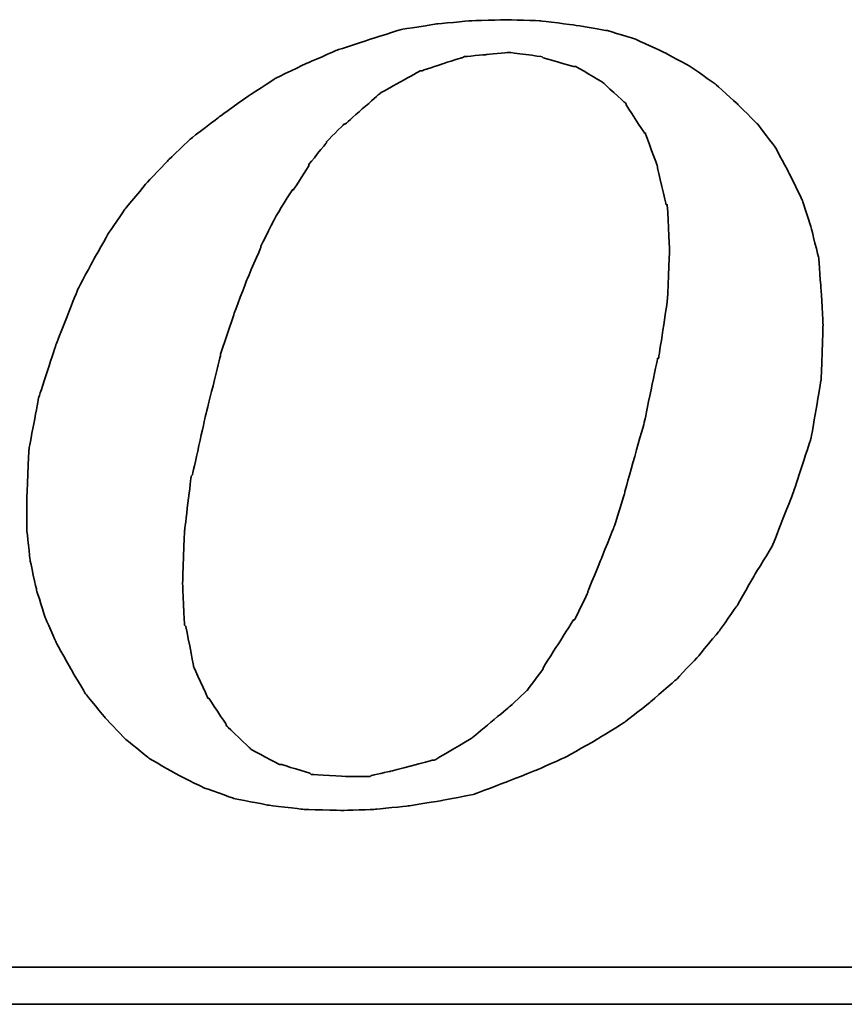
# Model space of a CAD drawing. Header units: millimetres. Extents: x 1805 to 4914, y -1594 to 860.
# Tile 434 of 656: x 4086.18 to 4091.26, y -1248.56 to -1242.48. Entities that reach past the tile are written whole.
import ezdxf

# ---------------------------------------------------------------- set-up
doc = ezdxf.new("R2010")
doc.units = ezdxf.units.MM
doc.layers.add('DIM', color=4, linetype='CONTINUOUS')
doc.layers.add('layer 1', color=7, linetype='CONTINUOUS')

# ---------------------------------------------------------------- blocks, each defined once
blk = doc.blocks.new('TBI MOTION logo(完整正式版)')
at = {"layer": 'layer 1', "color": 22, "lineweight": 35}
for points, knots in [([(35.79625, -6.98375), (35.79625, -6.98375), (36.23125, -7.43875), (36.23125, -7.43875), (36.23125, -7.43875), (36.23125, -7.43875), (36.75625, -7.87125), (36.75625, -7.87125), (36.75625, -7.87125), (36.75625, -7.87125), (37.33125, -8.20375), (37.33125, -8.20375), (37.33125, -8.20375), (37.33125, -8.20375), (37.95625, -8.51875), (37.95625, -8.51875), (37.95625, -8.51875), (37.95625, -8.51875), (38.62625, -8.75875), (38.62625, -8.75875), (38.62625, -8.75875), (38.62625, -8.75875), (39.37125, -8.90375), (39.37125, -8.90375), (39.37125, -8.90375), (39.37125, -8.90375), (40.14125, -8.99875), (40.14125, -8.99875), (40.14125, -8.99875), (40.14125, -8.99875), (41.02625, -9.02375), (41.02625, -9.02375), (41.02625, -9.02375), (41.02625, -9.02375), (41.74625, -8.99875), (41.74625, -8.99875), (41.74625, -8.99875), (41.74625, -8.99875), (42.46625, -8.92375), (42.46625, -8.92375), (42.46625, -8.92375), (42.46625, -8.92375), (43.21125, -8.80625), (43.21125, -8.80625), (43.21125, -8.80625), (43.21125, -8.80625), (43.93125, -8.66375), (43.93125, -8.66375), (43.93125, -8.66375), (43.93125, -8.66375), (44.62625, -8.39875), (44.62625, -8.39875), (44.62625, -8.39875), (44.62625, -8.39875), (45.29625, -8.13375), (45.29625, -8.13375), (45.29625, -8.13375), (45.29625, -8.13375), (45.94625, -7.84375), (45.94625, -7.84375), (45.94625, -7.84375), (45.94625, -7.84375), (46.61625, -7.46375), (46.61625, -7.46375), (46.61625, -7.46375), (46.61625, -7.46375), (47.24125, -7.07875), (47.24125, -7.07875), (47.24125, -7.07875), (47.24125, -7.07875), (47.81625, -6.62375), (47.81625, -6.62375), (47.81625, -6.62375), (47.81625, -6.62375), (48.36875, -6.14375), (48.36875, -6.14375), (48.36875, -6.14375), (48.36875, -6.14375), (48.84625, -5.64125), (48.84625, -5.64125), (48.84625, -5.64125), (48.84625, -5.64125), (49.32625, -5.06375), (49.32625, -5.06375), (49.32625, -5.06375), (49.32625, -5.06375), (49.71125, -4.51374), (49.71125, -4.51374), (49.71125, -4.51374), (49.71125, -4.51374), (50.09625, -3.83874), (50.09625, -3.83874), (50.09625, -3.83874), (50.09625, -3.83874), (50.48125, -3.21374), (50.48125, -3.21374), (50.48125, -3.21374), (50.48125, -3.21374), (50.96125, -1.99125), (50.96125, -1.99125), (50.96125, -1.99125), (50.96125, -1.99125), (51.34375, -0.81875), (51.34375, -0.81875), (51.34375, -0.81875), (51.34375, -0.81875), (51.56125, 0.45624), (51.56125, 0.45624), (51.56125, 0.45624), (51.56125, 0.45624), (51.60625, 1.67624), (51.60625, 1.67624), (51.60625, 1.67624), (51.60625, 1.67624), (51.56125, 2.44625), (51.56125, 2.44625), (51.56125, 2.44625), (51.56125, 2.44625), (51.51125, 3.14125), (51.51125, 3.14125), (51.51125, 3.14125), (51.51125, 3.14125), (51.34375, 3.81125), (51.34375, 3.81125), (51.34375, 3.81125), (51.34375, 3.81125), (51.15125, 4.41125), (51.15125, 4.41125), (51.15125, 4.41125), (51.15125, 4.41125), (50.86125, 5.01125), (50.86125, 5.01125), (50.86125, 5.01125), (50.86125, 5.01125), (50.55125, 5.58875), (50.55125, 5.58875), (50.55125, 5.58875), (50.55125, 5.58875), (50.16625, 6.09125), (50.16625, 6.09125), (50.16625, 6.09125), (50.16625, 6.09125), (49.71125, 6.54875), (49.71125, 6.54875), (49.71125, 6.54875), (49.71125, 6.54875), (49.23125, 6.98125), (49.23125, 6.98125), (49.23125, 6.98125), (49.23125, 6.98125), (48.67875, 7.36625), (48.67875, 7.36625), (48.67875, 7.36625), (48.67875, 7.36625), (48.10375, 7.67625), (48.10375, 7.67625), (48.10375, 7.67625), (48.10375, 7.67625), (47.48125, 7.96375), (47.48125, 7.96375), (47.48125, 7.96375), (47.48125, 7.96375), (46.85625, 8.15625), (46.85625, 8.15625), (46.85625, 8.15625), (46.85625, 8.15625), (46.13625, 8.27624), (46.13625, 8.27624), (46.13625, 8.27624), (46.13625, 8.27624), (45.39125, 8.37125), (45.39125, 8.37125), (45.39125, 8.37125), (45.39125, 8.37125), (44.62625, 8.39624), (44.62625, 8.39624), (44.62625, 8.39624), (44.62625, 8.39624), (43.83625, 8.37125), (43.83625, 8.37125), (43.83625, 8.37125), (43.83625, 8.37125), (43.09125, 8.30125), (43.09125, 8.30125), (43.09125, 8.30125), (43.09125, 8.30125), (42.32125, 8.18125), (42.32125, 8.18125), (42.32125, 8.18125), (42.32125, 8.18125), (41.62875, 7.96375), (41.62875, 7.96375), (41.62875, 7.96375), (41.62875, 7.96375), (40.90625, 7.72625), (40.90625, 7.72625), (40.90625, 7.72625), (40.90625, 7.72625), (40.23624, 7.43625), (40.23624, 7.43625), (40.23624, 7.43625), (40.23624, 7.43625), (39.54124, 7.10125), (39.54124, 7.10125), (39.54124, 7.10125), (39.54124, 7.10125), (38.91625, 6.69125), (38.91625, 6.69125), (38.91625, 6.69125), (38.91625, 6.69125), (38.31625, 6.26125), (38.31625, 6.26125), (38.31625, 6.26125), (38.31625, 6.26125), (37.69125, 5.78125), (37.69125, 5.78125), (37.69125, 5.78125), (37.69125, 5.78125), (37.18625, 5.30125), (37.18625, 5.30125), (37.18625, 5.30125), (37.18625, 5.30125), (36.70625, 4.79624), (36.70625, 4.79624), (36.70625, 4.79624), (36.70625, 4.79624), (36.23125, 4.22125), (36.23125, 4.22125), (36.23125, 4.22125), (36.23125, 4.22125), (35.87124, 3.69375), (35.87124, 3.69375), (35.87124, 3.69375), (35.87124, 3.69375), (35.53125, 3.09125), (35.53125, 3.09125), (35.53125, 3.09125), (35.53125, 3.09125), (35.19875, 2.47125), (35.19875, 2.47125), (35.19875, 2.47125), (35.19875, 2.47125), (34.71625, 1.24625), (34.71625, 1.24625), (34.71625, 1.24625), (34.71625, 1.24625), (34.33125, 0.06874), (34.33125, 0.06874), (34.33125, 0.06874), (34.33125, 0.06874), (34.11625, -1.07875), (34.11625, -1.07875), (34.11625, -1.07875), (34.11625, -1.07875), (34.07125, -2.15875), (34.07125, -2.15875), (34.07125, -2.15875), (34.07125, -2.15875), (34.07125, -2.85375), (34.07125, -2.85375), (34.07125, -2.85375), (34.07125, -2.85375), (34.14125, -3.50375), (34.14125, -3.50375), (34.14125, -3.50375), (34.14125, -3.50375), (34.28625, -4.17375), (34.28625, -4.17375), (34.28625, -4.17375), (34.28625, -4.17375), (34.47625, -4.77624), (34.47625, -4.77624), (34.47625, -4.77624), (34.47625, -4.77624), (34.71625, -5.32625), (34.71625, -5.32625), (34.71625, -5.32625), (34.71625, -5.32625), (35.05375, -5.92875), (35.05375, -5.92875), (35.05375, -5.92875), (35.05375, -5.92875), (35.36375, -6.45375), (35.36375, -6.45375), (35.36375, -6.45375), (35.36375, -6.45375), (35.79625, -6.98375), (35.79625, -6.98375)], [0, 0, 0, 0, 0.01388889, 0.01388889, 0.01388889, 0.0138889, 0.02777778, 0.02777778, 0.02777778, 0.02777779, 0.04166667, 0.04166667, 0.04166667, 0.04166668, 0.05555556, 0.05555556, 0.05555556, 0.05555557, 0.06944444, 0.06944444, 0.06944444, 0.06944445, 0.08333333, 0.08333333, 0.08333333, 0.08333334, 0.09722222, 0.09722222, 0.09722222, 0.09722223, 0.11111111, 0.11111111, 0.11111111, 0.11111112, 0.125, 0.125, 0.125, 0.12500001, 0.13888889, 0.13888889, 0.13888889, 0.1388889, 0.15277778, 0.15277778, 0.15277778, 0.15277779, 0.16666667, 0.16666667, 0.16666667, 0.16666668, 0.18055556, 0.18055556, 0.18055556, 0.18055557, 0.19444444, 0.19444444, 0.19444444, 0.19444445, 0.20833333, 0.20833333, 0.20833333, 0.20833334, 0.22222222, 0.22222222, 0.22222222, 0.22222223, 0.23611111, 0.23611111, 0.23611111, 0.23611112, 0.25, 0.25, 0.25, 0.25000001, 0.26388889, 0.26388889, 0.26388889, 0.2638889, 0.27777778, 0.27777778, 0.27777778, 0.27777779, 0.29166667, 0.29166667, 0.29166667, 0.29166668, 0.30555556, 0.30555556, 0.30555556, 0.30555557, 0.31944444, 0.31944444, 0.31944444, 0.31944445, 0.33333333, 0.33333333, 0.33333333, 0.33333334, 0.34722222, 0.34722222, 0.34722222, 0.34722223, 0.36111111, 0.36111111, 0.36111111, 0.36111112, 0.375, 0.375, 0.375, 0.37500001, 0.38888889, 0.38888889, 0.38888889, 0.3888889, 0.40277778, 0.40277778, 0.40277778, 0.40277779, 0.41666667, 0.41666667, 0.41666667, 0.41666668, 0.43055556, 0.43055556, 0.43055556, 0.43055557, 0.44444444, 0.44444444, 0.44444444, 0.44444445, 0.45833333, 0.45833333, 0.45833333, 0.45833334, 0.47222222, 0.47222222, 0.47222222, 0.47222223, 0.48611111, 0.48611111, 0.48611111, 0.48611112, 0.5, 0.5, 0.5, 0.50000001, 0.51388889, 0.51388889, 0.51388889, 0.5138889, 0.52777778, 0.52777778, 0.52777778, 0.52777779, 0.54166667, 0.54166667, 0.54166667, 0.54166668, 0.55555556, 0.55555556, 0.55555556, 0.55555557, 0.56944444, 0.56944444, 0.56944444, 0.56944445, 0.58333333, 0.58333333, 0.58333333, 0.58333334, 0.59722222, 0.59722222, 0.59722222, 0.59722223, 0.61111111, 0.61111111, 0.61111111, 0.61111112, 0.625, 0.625, 0.625, 0.62500001, 0.63888889, 0.63888889, 0.63888889, 0.6388889, 0.65277778, 0.65277778, 0.65277778, 0.65277779, 0.66666667, 0.66666667, 0.66666667, 0.66666668, 0.68055556, 0.68055556, 0.68055556, 0.68055557, 0.69444444, 0.69444444, 0.69444444, 0.69444445, 0.70833333, 0.70833333, 0.70833333, 0.70833334, 0.72222222, 0.72222222, 0.72222222, 0.72222223, 0.73611111, 0.73611111, 0.73611111, 0.73611112, 0.75, 0.75, 0.75, 0.75000001, 0.76388889, 0.76388889, 0.76388889, 0.7638889, 0.77777778, 0.77777778, 0.77777778, 0.77777779, 0.79166667, 0.79166667, 0.79166667, 0.79166668, 0.80555556, 0.80555556, 0.80555556, 0.80555557, 0.81944444, 0.81944444, 0.81944444, 0.81944445, 0.83333333, 0.83333333, 0.83333333, 0.83333334, 0.84722222, 0.84722222, 0.84722222, 0.84722223, 0.86111111, 0.86111111, 0.86111111, 0.86111112, 0.875, 0.875, 0.875, 0.87500001, 0.88888889, 0.88888889, 0.88888889, 0.8888889, 0.90277778, 0.90277778, 0.90277778, 0.90277779, 0.91666667, 0.91666667, 0.91666667, 0.91666668, 0.93055556, 0.93055556, 0.93055556, 0.93055557, 0.94444444, 0.94444444, 0.94444444, 0.94444445, 0.95833333, 0.95833333, 0.95833333, 0.95833334, 0.97222222, 0.97222222, 0.97222222, 0.97222223, 0.98611111, 0.98611111, 0.98611111, 0.98611112, 1, 1, 1, 1]), ([(38.33875, 1.03124), (38.33875, 1.03124), (38.62625, 1.89625), (38.62625, 1.89625), (38.62625, 1.89625), (38.62625, 1.89625), (38.91625, 2.66375), (38.91625, 2.66375), (38.91625, 2.66375), (38.91625, 2.66375), (39.22625, 3.38125), (39.22625, 3.38125), (39.22625, 3.38125), (39.22625, 3.38125), (39.22625, 3.40624), (39.22625, 3.40624), (39.22625, 3.40624), (39.22625, 3.40624), (39.56124, 4.07624), (39.56124, 4.07624), (39.56124, 4.07624), (39.56124, 4.07624), (39.92125, 4.65125), (39.92125, 4.65125), (39.92125, 4.65125), (39.92125, 4.65125), (39.94625, 4.65125), (39.94625, 4.65125), (39.94625, 4.65125), (39.94625, 4.65125), (40.28125, 5.17875), (40.28125, 5.17875), (40.28125, 5.17875), (40.28125, 5.17875), (40.28125, 5.20375), (40.28125, 5.20375), (40.28125, 5.20375), (40.28125, 5.20375), (40.66875, 5.68625), (40.66875, 5.68625), (40.66875, 5.68625), (40.66875, 5.68625), (40.66875, 5.70625), (40.66875, 5.70625), (40.66875, 5.70625), (40.66875, 5.70625), (41.05124, 6.09125), (41.05124, 6.09125), (41.05124, 6.09125), (41.05124, 6.09125), (41.07625, 6.09125), (41.07625, 6.09125), (41.07625, 6.09125), (41.07625, 6.09125), (41.84125, 6.76625), (41.84125, 6.76625), (41.84125, 6.76625), (41.84125, 6.76625), (41.86625, 6.78625), (41.86625, 6.78625), (41.86625, 6.78625), (41.86625, 6.78625), (42.73125, 7.26624), (42.73125, 7.26624), (42.73125, 7.26624), (42.73125, 7.26624), (42.75625, 7.26624), (42.75625, 7.26624), (42.75625, 7.26624), (42.75625, 7.26624), (43.18625, 7.41125), (43.18625, 7.41125), (43.18625, 7.41125), (43.18625, 7.41125), (43.64125, 7.55625), (43.64125, 7.55625), (43.64125, 7.55625), (43.64125, 7.55625), (43.66625, 7.55625), (43.66625, 7.55625), (43.66625, 7.55625), (43.66625, 7.55625), (43.69125, 7.58124), (43.69125, 7.58124), (43.69125, 7.58124), (43.69125, 7.58124), (44.19125, 7.62625), (44.19125, 7.62625), (44.19125, 7.62625), (44.19125, 7.62625), (44.67125, 7.67625), (44.67125, 7.67625), (44.67125, 7.67625), (44.67125, 7.67625), (44.69625, 7.67625), (44.69625, 7.67625), (44.69625, 7.67625), (44.69625, 7.67625), (45.41875, 7.58124), (45.41875, 7.58124), (45.41875, 7.58124), (45.41875, 7.58124), (45.44125, 7.55625), (45.44125, 7.55625), (45.44125, 7.55625), (45.44125, 7.55625), (46.11125, 7.36625), (46.11125, 7.36625), (46.11125, 7.36625), (46.11125, 7.36625), (46.13625, 7.36625), (46.13625, 7.36625), (46.13625, 7.36625), (46.13625, 7.36625), (46.15875, 7.36625), (46.15875, 7.36625), (46.15875, 7.36625), (46.15875, 7.36625), (46.73625, 7.02624), (46.73625, 7.02624), (46.73625, 7.02624), (46.73625, 7.02624), (46.76125, 7.00624), (46.76125, 7.00624), (46.76125, 7.00624), (46.76125, 7.00624), (47.24125, 6.57124), (47.24125, 6.57124), (47.24125, 6.57124), (47.24125, 6.57124), (47.26625, 6.54875), (47.26625, 6.54875), (47.26625, 6.54875), (47.26625, 6.54875), (47.26625, 6.52375), (47.26625, 6.52375), (47.26625, 6.52375), (47.26625, 6.52375), (47.67375, 5.89875), (47.67375, 5.89875), (47.67375, 5.89875), (47.67375, 5.89875), (47.69625, 5.89875), (47.69625, 5.89875), (47.69625, 5.89875), (47.69625, 5.89875), (47.69625, 5.87625), (47.69625, 5.87625), (47.69625, 5.87625), (47.69625, 5.87625), (47.96125, 5.15625), (47.96125, 5.15625), (47.96125, 5.15625), (47.96125, 5.15625), (47.96125, 5.13125), (47.96125, 5.13125), (47.96125, 5.13125), (47.96125, 5.13125), (48.15125, 4.31875), (48.15125, 4.31875), (48.15125, 4.31875), (48.15125, 4.31875), (48.17625, 4.31875), (48.17625, 4.31875), (48.17625, 4.31875), (48.17625, 4.31875), (48.17625, 4.29125), (48.17625, 4.29125), (48.17625, 4.29125), (48.17625, 4.29125), (48.22625, 3.33125), (48.22625, 3.33125), (48.22625, 3.33125), (48.22625, 3.33125), (48.22625, 3.30875), (48.22625, 3.30875), (48.22625, 3.30875), (48.22625, 3.30875), (48.17625, 2.20624), (48.17625, 2.20624), (48.17625, 2.20624), (48.17625, 2.20624), (48.17625, 2.18124), (48.17625, 2.18124), (48.17625, 2.18124), (48.17625, 2.18124), (47.98375, 0.93624), (47.98375, 0.93624), (47.98375, 0.93624), (47.98375, 0.93624), (47.96125, 0.93624), (47.96125, 0.93624), (47.96125, 0.93624), (47.96125, 0.93624), (47.67375, -0.45874), (47.67375, -0.45874), (47.67375, -0.45874), (47.67375, -0.45874), (47.24125, -1.99125), (47.24125, -1.99125), (47.24125, -1.99125), (47.24125, -1.99125), (47.24125, -2.01874), (47.24125, -2.01874), (47.24125, -2.01874), (47.24125, -2.01874), (47.00125, -2.78375), (47.00125, -2.78375), (47.00125, -2.78375), (47.00125, -2.78375), (46.71125, -3.50375), (46.71125, -3.50375), (46.71125, -3.50375), (46.71125, -3.50375), (46.42625, -4.19875), (46.42625, -4.19875), (46.42625, -4.19875), (46.42625, -4.19875), (46.42625, -4.22375), (46.42625, -4.22375), (46.42625, -4.22375), (46.42625, -4.22375), (46.13625, -4.82374), (46.13625, -4.82374), (46.13625, -4.82374), (46.13625, -4.82374), (46.11125, -4.82374), (46.11125, -4.82374), (46.11125, -4.82374), (46.11125, -4.82374), (45.77625, -5.35125), (45.77625, -5.35125), (45.77625, -5.35125), (45.77625, -5.35125), (45.44125, -5.87875), (45.44125, -5.87875), (45.44125, -5.87875), (45.44125, -5.87875), (45.44125, -5.90375), (45.44125, -5.90375), (45.44125, -5.90375), (45.44125, -5.90375), (45.10625, -6.35875), (45.10625, -6.35875), (45.10625, -6.35875), (45.10625, -6.35875), (45.08125, -6.38375), (45.08125, -6.38375), (45.08125, -6.38375), (45.08125, -6.38375), (44.69625, -6.74375), (44.69625, -6.74375), (44.69625, -6.74375), (44.69625, -6.74375), (43.88375, -7.41625), (43.88375, -7.41625), (43.88375, -7.41625), (43.88375, -7.41625), (43.85625, -7.43875), (43.85625, -7.43875), (43.85625, -7.43875), (43.85625, -7.43875), (43.04125, -7.91875), (43.04125, -7.91875), (43.04125, -7.91875), (43.04125, -7.91875), (43.01625, -7.91875), (43.01625, -7.91875), (43.01625, -7.91875), (43.01625, -7.91875), (42.99625, -7.91875), (42.99625, -7.91875), (42.99625, -7.91875), (42.99625, -7.91875), (42.08125, -8.15875), (42.08125, -8.15875), (42.08125, -8.15875), (42.08125, -8.15875), (41.65125, -8.25625), (41.65125, -8.25625), (41.65125, -8.25625), (41.65125, -8.25625), (41.62875, -8.27875), (41.62875, -8.27875), (41.62875, -8.27875), (41.62875, -8.27875), (41.60125, -8.27875), (41.60125, -8.27875), (41.60125, -8.27875), (41.60125, -8.27875), (41.12125, -8.27875), (41.12125, -8.27875), (41.12125, -8.27875), (41.12125, -8.27875), (40.35624, -8.23125), (40.35624, -8.23125), (40.35624, -8.23125), (40.35624, -8.23125), (40.33125, -8.23125), (40.33125, -8.23125), (40.33125, -8.23125), (40.33125, -8.23125), (40.30625, -8.20375), (40.30625, -8.20375), (40.30625, -8.20375), (40.30625, -8.20375), (39.68375, -8.01375), (39.68375, -8.01375), (39.68375, -8.01375), (39.68375, -8.01375), (39.66124, -8.01375), (39.66124, -8.01375), (39.66124, -8.01375), (39.66124, -8.01375), (39.63625, -8.01375), (39.63625, -8.01375), (39.63625, -8.01375), (39.63625, -8.01375), (39.01125, -7.67875), (39.01125, -7.67875), (39.01125, -7.67875), (39.01125, -7.67875), (38.98875, -7.65375), (38.98875, -7.65375), (38.98875, -7.65375), (38.98875, -7.65375), (38.48625, -7.17375), (38.48625, -7.17375), (38.48625, -7.17375), (38.48625, -7.17375), (38.45875, -7.14875), (38.45875, -7.14875), (38.45875, -7.14875), (38.45875, -7.14875), (38.45875, -7.12875), (38.45875, -7.12875), (38.45875, -7.12875), (38.45875, -7.12875), (38.07625, -6.54875), (38.07625, -6.54875), (38.07625, -6.54875), (38.07625, -6.54875), (38.05125, -6.54875), (38.05125, -6.54875), (38.05125, -6.54875), (38.05125, -6.54875), (38.05125, -6.52875), (38.05125, -6.52875), (38.05125, -6.52875), (38.05125, -6.52875), (37.74125, -5.85375), (37.74125, -5.85375), (37.74125, -5.85375), (37.74125, -5.85375), (37.74125, -5.82875), (37.74125, -5.82875), (37.74125, -5.82875), (37.74125, -5.82875), (37.57375, -4.96875), (37.57375, -4.96875), (37.57375, -4.96875), (37.57375, -4.96875), (37.54625, -4.94375), (37.54625, -4.94375), (37.54625, -4.94375), (37.54625, -4.94375), (37.50125, -4.03375), (37.50125, -4.03375), (37.50125, -4.03375), (37.50125, -4.03375), (37.50125, -4.00875), (37.50125, -4.00875), (37.50125, -4.00875), (37.50125, -4.00875), (37.54625, -2.85375), (37.54625, -2.85375), (37.54625, -2.85375), (37.54625, -2.85375), (37.69125, -1.65875), (37.69125, -1.65875), (37.69125, -1.65875), (37.69125, -1.65875), (37.71624, -1.63375), (37.71624, -1.63375), (37.71624, -1.63375), (37.71624, -1.63375), (38.00375, -0.33875), (38.00375, -0.33875), (38.00375, -0.33875), (38.00375, -0.33875), (38.33875, 1.00624), (38.33875, 1.00624), (38.33875, 1.00624), (38.33875, 1.00624), (38.33875, 1.03124), (38.33875, 1.03124)], [0, 0, 0, 0, 0.01010101, 0.01010101, 0.01010101, 0.01010102, 0.02020202, 0.02020202, 0.02020202, 0.02020203, 0.03030303, 0.03030303, 0.03030303, 0.03030304, 0.04040404, 0.04040404, 0.04040404, 0.04040405, 0.05050505, 0.05050505, 0.05050505, 0.05050506, 0.06060606, 0.06060606, 0.06060606, 0.06060607, 0.07070707, 0.07070707, 0.07070707, 0.07070708, 0.08080808, 0.08080808, 0.08080808, 0.08080809, 0.09090909, 0.09090909, 0.09090909, 0.0909091, 0.1010101, 0.1010101, 0.1010101, 0.10101011, 0.11111111, 0.11111111, 0.11111111, 0.11111112, 0.12121212, 0.12121212, 0.12121212, 0.12121213, 0.13131313, 0.13131313, 0.13131313, 0.13131314, 0.14141414, 0.14141414, 0.14141414, 0.14141415, 0.15151515, 0.15151515, 0.15151515, 0.15151516, 0.16161616, 0.16161616, 0.16161616, 0.16161617, 0.17171717, 0.17171717, 0.17171717, 0.17171718, 0.18181818, 0.18181818, 0.18181818, 0.18181819, 0.19191919, 0.19191919, 0.19191919, 0.1919192, 0.2020202, 0.2020202, 0.2020202, 0.20202021, 0.21212121, 0.21212121, 0.21212121, 0.21212122, 0.22222222, 0.22222222, 0.22222222, 0.22222223, 0.23232323, 0.23232323, 0.23232323, 0.23232324, 0.24242424, 0.24242424, 0.24242424, 0.24242425, 0.25252525, 0.25252525, 0.25252525, 0.25252526, 0.26262626, 0.26262626, 0.26262626, 0.26262627, 0.27272727, 0.27272727, 0.27272727, 0.27272728, 0.28282828, 0.28282828, 0.28282828, 0.28282829, 0.29292929, 0.29292929, 0.29292929, 0.2929293, 0.3030303, 0.3030303, 0.3030303, 0.30303031, 0.31313131, 0.31313131, 0.31313131, 0.31313132, 0.32323232, 0.32323232, 0.32323232, 0.32323233, 0.33333333, 0.33333333, 0.33333333, 0.33333334, 0.34343434, 0.34343434, 0.34343434, 0.34343435, 0.35353535, 0.35353535, 0.35353535, 0.35353536, 0.36363636, 0.36363636, 0.36363636, 0.36363637, 0.37373737, 0.37373737, 0.37373737, 0.37373738, 0.38383838, 0.38383838, 0.38383838, 0.38383839, 0.39393939, 0.39393939, 0.39393939, 0.3939394, 0.4040404, 0.4040404, 0.4040404, 0.40404041, 0.41414141, 0.41414141, 0.41414141, 0.41414142, 0.42424242, 0.42424242, 0.42424242, 0.42424243, 0.43434343, 0.43434343, 0.43434343, 0.43434344, 0.44444444, 0.44444444, 0.44444444, 0.44444445, 0.45454545, 0.45454545, 0.45454545, 0.45454546, 0.46464646, 0.46464646, 0.46464646, 0.46464647, 0.47474747, 0.47474747, 0.47474747, 0.47474748, 0.48484848, 0.48484848, 0.48484848, 0.48484849, 0.49494949, 0.49494949, 0.49494949, 0.4949495, 0.50505051, 0.50505051, 0.50505051, 0.50505052, 0.51515152, 0.51515152, 0.51515152, 0.51515153, 0.52525253, 0.52525253, 0.52525253, 0.52525254, 0.53535354, 0.53535354, 0.53535354, 0.53535355, 0.54545455, 0.54545455, 0.54545455, 0.54545456, 0.55555556, 0.55555556, 0.55555556, 0.55555557, 0.56565657, 0.56565657, 0.56565657, 0.56565658, 0.57575758, 0.57575758, 0.57575758, 0.57575759, 0.58585859, 0.58585859, 0.58585859, 0.5858586, 0.5959596, 0.5959596, 0.5959596, 0.59595961, 0.60606061, 0.60606061, 0.60606061, 0.60606062, 0.61616162, 0.61616162, 0.61616162, 0.61616163, 0.62626263, 0.62626263, 0.62626263, 0.62626264, 0.63636364, 0.63636364, 0.63636364, 0.63636365, 0.64646465, 0.64646465, 0.64646465, 0.64646466, 0.65656566, 0.65656566, 0.65656566, 0.65656567, 0.66666667, 0.66666667, 0.66666667, 0.66666668, 0.67676768, 0.67676768, 0.67676768, 0.67676769, 0.68686869, 0.68686869, 0.68686869, 0.6868687, 0.6969697, 0.6969697, 0.6969697, 0.69696971, 0.70707071, 0.70707071, 0.70707071, 0.70707072, 0.71717172, 0.71717172, 0.71717172, 0.71717173, 0.72727273, 0.72727273, 0.72727273, 0.72727274, 0.73737374, 0.73737374, 0.73737374, 0.73737375, 0.74747475, 0.74747475, 0.74747475, 0.74747476, 0.75757576, 0.75757576, 0.75757576, 0.75757577, 0.76767677, 0.76767677, 0.76767677, 0.76767678, 0.77777778, 0.77777778, 0.77777778, 0.77777779, 0.78787879, 0.78787879, 0.78787879, 0.7878788, 0.7979798, 0.7979798, 0.7979798, 0.79797981, 0.80808081, 0.80808081, 0.80808081, 0.80808082, 0.81818182, 0.81818182, 0.81818182, 0.81818183, 0.82828283, 0.82828283, 0.82828283, 0.82828284, 0.83838384, 0.83838384, 0.83838384, 0.83838385, 0.84848485, 0.84848485, 0.84848485, 0.84848486, 0.85858586, 0.85858586, 0.85858586, 0.85858587, 0.86868687, 0.86868687, 0.86868687, 0.86868688, 0.87878788, 0.87878788, 0.87878788, 0.87878789, 0.88888889, 0.88888889, 0.88888889, 0.8888889, 0.8989899, 0.8989899, 0.8989899, 0.89898991, 0.90909091, 0.90909091, 0.90909091, 0.90909092, 0.91919192, 0.91919192, 0.91919192, 0.91919193, 0.92929293, 0.92929293, 0.92929293, 0.92929294, 0.93939394, 0.93939394, 0.93939394, 0.93939395, 0.94949495, 0.94949495, 0.94949495, 0.94949496, 0.95959596, 0.95959596, 0.95959596, 0.95959597, 0.96969697, 0.96969697, 0.96969697, 0.96969698, 0.97979798, 0.97979798, 0.97979798, 0.97979799, 0.98989899, 0.98989899, 0.98989899, 0.989899, 1, 1, 1, 1]), ([(75.90875, -9.47875), (75.90875, -9.47875), (75.90875, -12.28625), (75.90875, -12.28625), (75.90875, -12.28625), (75.90875, -12.28625), (75.90875, -12.47875), (75.90875, -12.47875), (75.90875, -12.47875), (75.90875, -12.47875), (75.71625, -12.47875), (75.71625, -12.47875), (75.71625, -12.47875), (75.71625, -12.47875), (-88.32875, -12.47875), (-88.32875, -12.47875), (-88.32875, -12.47875), (-88.32875, -12.47875), (-88.32875, -13.29375), (-88.32875, -13.29375), (-88.32875, -13.29375), (-88.32875, -13.29375), (82.89125, -13.29375), (82.89125, -13.29375), (82.89125, -13.29375), (82.89125, -13.29375), (75.90875, -9.47875), (75.90875, -9.47875)], [0, 0, 0, 0, 0.14285714, 0.14285714, 0.14285714, 0.14285715, 0.28571429, 0.28571429, 0.28571429, 0.2857143, 0.42857143, 0.42857143, 0.42857143, 0.42857144, 0.57142857, 0.57142857, 0.57142857, 0.57142858, 0.71428571, 0.71428571, 0.71428571, 0.71428572, 0.85714286, 0.85714286, 0.85714286, 0.85714287, 1, 1, 1, 1])]:
    blk.add_open_spline(points, degree=3, knots=knots, dxfattribs=at)

msp = doc.modelspace()

# ---------------------------------------------------------------- block references
at = {"layer": 'DIM', "color": 7, "xscale": 0.2802190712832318, "yscale": 0.2802190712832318, "zscale": 0.2802190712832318}
msp.add_blockref('TBI MOTION logo(完整正式版)', (4076.6729, -1244.8326), dxfattribs=at)

doc.saveas('drawing.dxf')
